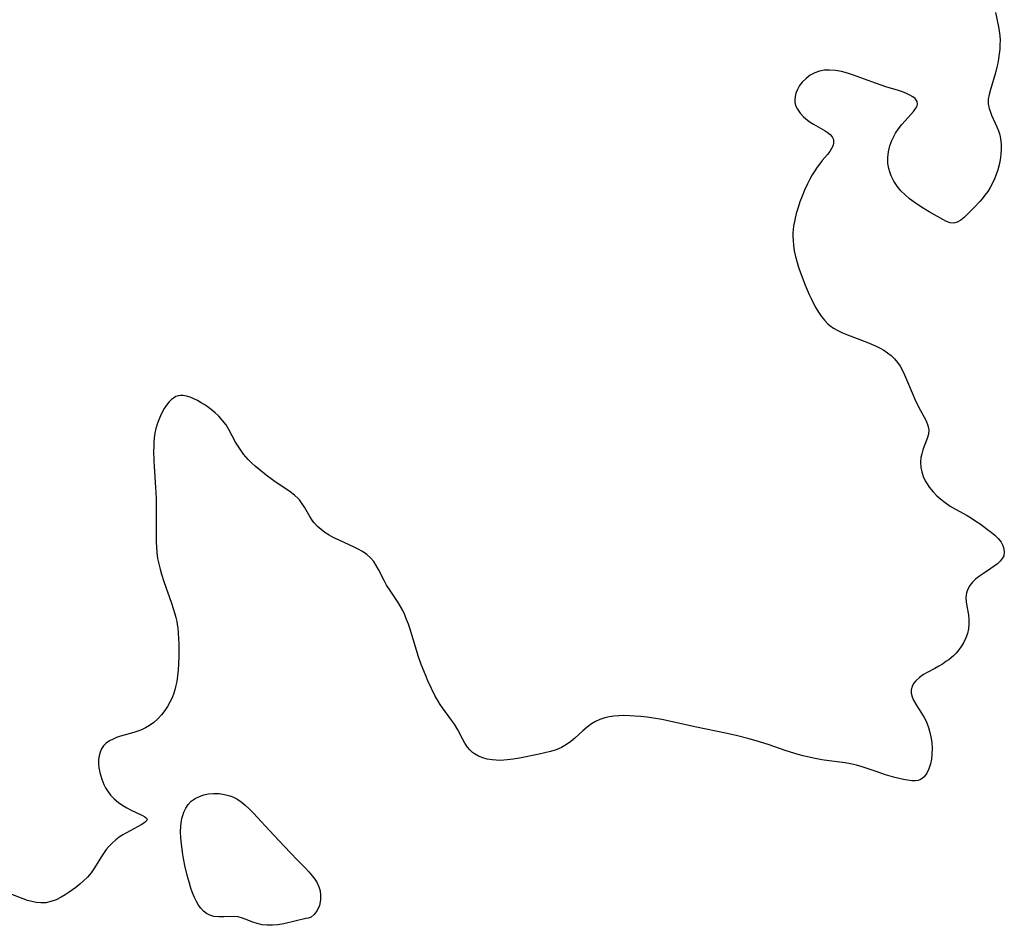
# Model space of a CAD drawing. Header units: metres. Extents: x 1073367 to 1082519, y 1569854 to 1574957.
# Tile 653 of 656: x 1079810 to 1080114, y 1571461 to 1571740. Entities that reach past the tile are written whole.
import ezdxf

# ---------------------------------------------------------------- set-up
doc = ezdxf.new("R2010")
doc.units = ezdxf.units.M
doc.layers.add('CGG_CurvaNivelLidar_v1', color=253, linetype='Continuous', lineweight=30)

msp = doc.modelspace()

# ---------------------------------------------------------------- linework, layer by layer
at = {"layer": 'CGG_CurvaNivelLidar_v1'}
for p, q in [((1080111.215, 1571741.959, 74.5), (1080112.1682, 1571737.4787, 74.5)), ((1080112.1682, 1571737.4787, 74.5), (1080112.3866, 1571736.1325, 74.5)), ((1080112.3866, 1571736.1325, 74.5), (1080112.5408, 1571734.774, 74.5)), ((1080112.5408, 1571734.774, 74.5), (1080112.6183, 1571733.4066, 74.5)), ((1080112.6183, 1571733.4066, 74.5), (1080112.6093, 1571732.0211, 74.5)), ((1080112.5251, 1571730.6326, 74.5), (1080112.381, 1571729.2443, 74.5)), ((1080112.6093, 1571732.0211, 74.5), (1080112.5251, 1571730.6326, 74.5)), ((1080112.1611, 1571727.6917, 74.5), (1080111.9228, 1571726.3634, 74.5)), ((1080112.381, 1571729.2443, 74.5), (1080112.1611, 1571727.6917, 74.5)), ((1080058.4226, 1571724.1108, 74.5), (1080056.9432, 1571723.8159, 74.5)), ((1080060.0663, 1571724.1992, 74.5), (1080058.4226, 1571724.1108, 74.5)), ((1080061.9033, 1571724.0607, 74.5), (1080060.0663, 1571724.1992, 74.5)), ((1080063.7625, 1571723.7284, 74.5), (1080061.9033, 1571724.0607, 74.5)), ((1080111.6416, 1571725.0479, 74.5), (1080111.3193, 1571723.7502, 74.5)), ((1080111.9228, 1571726.3634, 74.5), (1080111.6416, 1571725.0479, 74.5)), ((1080052.7881, 1571721.6215, 74.5), (1080051.6341, 1571720.489, 74.5)), ((1080054.1153, 1571722.5832, 74.5), (1080052.7881, 1571721.6215, 74.5)), ((1080055.4791, 1571723.2964, 74.5), (1080054.1153, 1571722.5832, 74.5)), ((1080056.9432, 1571723.8159, 74.5), (1080055.4791, 1571723.2964, 74.5)), ((1080065.6276, 1571723.2431, 74.5), (1080063.7625, 1571723.7284, 74.5)), ((1080067.4746, 1571722.6404, 74.5), (1080065.6276, 1571723.2431, 74.5)), ((1080073.0713, 1571720.5456, 74.5), (1080067.4746, 1571722.6404, 74.5)), ((1080110.9943, 1571722.5911, 74.5), (1080109.6661, 1571718.2165, 74.5)), ((1080111.3193, 1571723.7502, 74.5), (1080110.9943, 1571722.5911, 74.5)), ((1080050.1429, 1571718.2399, 74.5), (1080049.6575, 1571717.028, 74.5)), ((1080050.8072, 1571719.4027, 74.5), (1080050.1429, 1571718.2399, 74.5)), ((1080051.6341, 1571720.489, 74.5), (1080050.8072, 1571719.4027, 74.5)), ((1080075.9562, 1571719.5291, 74.5), (1080073.0713, 1571720.5456, 74.5)), ((1080077.3912, 1571719.0686, 74.5), (1080075.9562, 1571719.5291, 74.5)), ((1080081.3571, 1571717.8755, 74.5), (1080077.3912, 1571719.0686, 74.5)), ((1080109.6661, 1571718.2165, 74.5), (1080109.2623, 1571716.6834, 74.5)), ((1080049.4211, 1571716.0713, 74.5), (1080049.3245, 1571715.1105, 74.5)), ((1080049.3245, 1571715.1105, 74.5), (1080049.3866, 1571714.1587, 74.5)), ((1080049.6575, 1571717.028, 74.5), (1080049.4211, 1571716.0713, 74.5)), ((1080082.5504, 1571717.4771, 74.5), (1080081.3571, 1571717.8755, 74.5)), ((1080083.7491, 1571717.0061, 74.5), (1080082.5504, 1571717.4771, 74.5)), ((1080084.8288, 1571716.4966, 74.5), (1080083.7491, 1571717.0061, 74.5)), ((1080085.7238, 1571715.9725, 74.5), (1080084.8288, 1571716.4966, 74.5)), ((1080086.4386, 1571715.3922, 74.5), (1080085.7238, 1571715.9725, 74.5)), ((1080087.0278, 1571714.5094, 74.5), (1080086.4386, 1571715.3922, 74.5)), ((1080108.991, 1571715.2107, 74.5), (1080108.9662, 1571713.7671, 74.5)), ((1080109.2623, 1571716.6834, 74.5), (1080108.991, 1571715.2107, 74.5)), ((1080049.3866, 1571714.1587, 74.5), (1080049.5889, 1571713.312, 74.5)), ((1080049.5889, 1571713.312, 74.5), (1080050.1172, 1571712.1186, 74.5)), ((1080050.1172, 1571712.1186, 74.5), (1080050.9533, 1571710.9031, 74.5)), ((1080085.9813, 1571711.4622, 74.5), (1080086.6761, 1571712.4168, 74.5)), ((1080086.6761, 1571712.4168, 74.5), (1080086.9265, 1571712.8839, 74.5)), ((1080086.9265, 1571712.8839, 74.5), (1080087.1521, 1571713.7131, 74.5)), ((1080087.1521, 1571713.7131, 74.5), (1080087.0278, 1571714.5094, 74.5)), ((1080108.9662, 1571713.7671, 74.5), (1080109.262, 1571712.3403, 74.5)), ((1080109.262, 1571712.3403, 74.5), (1080109.5594, 1571711.474, 74.5)), ((1080050.9533, 1571710.9031, 74.5), (1080052.0001, 1571709.7849, 74.5)), ((1080052.0001, 1571709.7849, 74.5), (1080053.2062, 1571708.7768, 74.5)), ((1080083.3259, 1571708.5791, 74.5), (1080085.0956, 1571710.4633, 74.5)), ((1080085.0956, 1571710.4633, 74.5), (1080085.9813, 1571711.4622, 74.5)), ((1080109.5594, 1571711.474, 74.5), (1080110.0317, 1571710.3106, 74.5)), ((1080110.0317, 1571710.3106, 74.5), (1080111.6474, 1571706.6554, 74.5)), ((1080053.2062, 1571708.7768, 74.5), (1080054.1198, 1571708.1428, 74.5)), ((1080054.1198, 1571708.1428, 74.5), (1080055.0669, 1571707.5536, 74.5)), ((1080055.0669, 1571707.5536, 74.5), (1080058.6586, 1571705.4831, 74.5)), ((1080080.4163, 1571704.7572, 74.5), (1080081.3213, 1571706.1055, 74.5)), ((1080081.3213, 1571706.1055, 74.5), (1080082.3016, 1571707.3832, 74.5)), ((1080082.3016, 1571707.3832, 74.5), (1080083.3259, 1571708.5791, 74.5)), ((1080111.6474, 1571706.6554, 74.5), (1080112.1179, 1571705.4473, 74.5)), ((1080058.6586, 1571705.4831, 74.5), (1080059.3614, 1571705.0239, 74.5)), ((1080059.3614, 1571705.0239, 74.5), (1080060.2109, 1571704.334, 74.5)), ((1080060.2109, 1571704.334, 74.5), (1080060.8573, 1571703.5816, 74.5)), ((1080060.8573, 1571703.5816, 74.5), (1080061.2413, 1571702.7622, 74.5)), ((1080061.2413, 1571702.7622, 74.5), (1080061.3164, 1571701.8859, 74.5)), ((1080079.2342, 1571702.512, 74.5), (1080079.6214, 1571703.3452, 74.5)), ((1080079.6214, 1571703.3452, 74.5), (1080080.4163, 1571704.7572, 74.5)), ((1080112.1179, 1571705.4473, 74.5), (1080112.5182, 1571704.2121, 74.5)), ((1080112.5182, 1571704.2121, 74.5), (1080112.8152, 1571702.9471, 74.5)), ((1080112.8152, 1571702.9471, 74.5), (1080112.9993, 1571701.4267, 74.5)), ((1080060.6969, 1571700.0228, 74.5), (1080060.1107, 1571699.116, 74.5)), ((1080061.1207, 1571700.9644, 74.5), (1080060.6969, 1571700.0228, 74.5)), ((1080061.3164, 1571701.8859, 74.5), (1080061.1207, 1571700.9644, 74.5)), ((1080078.2131, 1571699.0132, 74.5), (1080078.6219, 1571700.7896, 74.5)), ((1080078.6219, 1571700.7896, 74.5), (1080079.2342, 1571702.512, 74.5)), ((1080113.0263, 1571699.8731, 74.5), (1080112.9051, 1571698.1325, 74.5)), ((1080112.9993, 1571701.4267, 74.5), (1080113.0263, 1571699.8731, 74.5)), ((1080059.3972, 1571698.1967, 74.5), (1080057.7832, 1571696.2671, 74.5)), ((1080060.1107, 1571699.116, 74.5), (1080059.3972, 1571698.1967, 74.5)), ((1080078.0138, 1571697.2144, 74.5), (1080078.2131, 1571699.0132, 74.5)), ((1080078.0487, 1571695.4234, 74.5), (1080078.0138, 1571697.2144, 74.5)), ((1080112.9051, 1571698.1325, 74.5), (1080112.6803, 1571696.5565, 74.5)), ((1080056.2043, 1571694.2099, 74.5), (1080055.4779, 1571693.1391, 74.5)), ((1080056.9577, 1571695.2321, 74.5), (1080056.2043, 1571694.2099, 74.5)), ((1080057.7832, 1571696.2671, 74.5), (1080056.9577, 1571695.2321, 74.5)), ((1080078.3056, 1571693.8689, 74.5), (1080078.0487, 1571695.4234, 74.5)), ((1080078.6115, 1571692.8252, 74.5), (1080078.3056, 1571693.8689, 74.5)), ((1080112.357, 1571694.9808, 74.5), (1080111.9392, 1571693.4163, 74.5)), ((1080112.6803, 1571696.5565, 74.5), (1080112.357, 1571694.9808, 74.5)), ((1080054.6812, 1571691.8543, 74.5), (1080053.9286, 1571690.522, 74.5)), ((1080055.4779, 1571693.1391, 74.5), (1080054.6812, 1571691.8543, 74.5)), ((1080079.0755, 1571691.6304, 74.5), (1080078.6115, 1571692.8252, 74.5)), ((1080079.8996, 1571689.9854, 74.5), (1080079.0755, 1571691.6304, 74.5)), ((1080110.9253, 1571690.6232, 74.5), (1080110.2991, 1571689.2925, 74.5)), ((1080111.4735, 1571692.0057, 74.5), (1080110.9253, 1571690.6232, 74.5)), ((1080111.9392, 1571693.4163, 74.5), (1080111.4735, 1571692.0057, 74.5)), ((1080053.2229, 1571689.1497, 74.5), (1080052.2948, 1571687.1273, 74.5)), ((1080053.9286, 1571690.522, 74.5), (1080053.2229, 1571689.1497, 74.5)), ((1080080.9007, 1571688.4141, 74.5), (1080079.8996, 1571689.9854, 74.5)), ((1080082.0739, 1571686.946, 74.5), (1080080.9007, 1571688.4141, 74.5)), ((1080109.5955, 1571688.0042, 74.5), (1080108.8196, 1571686.765, 74.5)), ((1080110.2991, 1571689.2925, 74.5), (1080109.5955, 1571688.0042, 74.5)), ((1080051.5606, 1571685.3474, 74.5), (1080050.8852, 1571683.5417, 74.5)), ((1080052.2948, 1571687.1273, 74.5), (1080051.5606, 1571685.3474, 74.5)), ((1080083.3369, 1571685.6792, 74.5), (1080082.0739, 1571686.946, 74.5)), ((1080084.7158, 1571684.5132, 74.5), (1080083.3369, 1571685.6792, 74.5)), ((1080086.1734, 1571683.4311, 74.5), (1080084.7158, 1571684.5132, 74.5)), ((1080107.1164, 1571684.5328, 74.5), (1080106.3945, 1571683.7053, 74.5)), ((1080107.973, 1571685.5848, 74.5), (1080107.1164, 1571684.5328, 74.5)), ((1080108.8196, 1571686.765, 74.5), (1080107.973, 1571685.5848, 74.5)), ((1080050.3188, 1571681.8508, 74.5), (1080049.7662, 1571679.9483, 74.5)), ((1080050.8852, 1571683.5417, 74.5), (1080050.3188, 1571681.8508, 74.5)), ((1080088.3698, 1571681.9643, 74.5), (1080086.1734, 1571683.4311, 74.5)), ((1080090.7976, 1571680.4742, 74.5), (1080088.3698, 1571681.9643, 74.5)), ((1080104.6438, 1571681.8016, 74.5), (1080102.6375, 1571679.7565, 74.5)), ((1080106.3945, 1571683.7053, 74.5), (1080104.6438, 1571681.8016, 74.5)), ((1080049.7662, 1571679.9483, 74.5), (1080049.3086, 1571678.0323, 74.5)), ((1080094.969, 1571678.1016, 74.5), (1080090.7976, 1571680.4742, 74.5)), ((1080101.56, 1571678.7564, 74.5), (1080100.4984, 1571677.9159, 74.5)), ((1080102.6375, 1571679.7565, 74.5), (1080101.56, 1571678.7564, 74.5)), ((1080048.9657, 1571676.107, 74.5), (1080048.8406, 1571675.0855, 74.5)), ((1080049.3086, 1571678.0323, 74.5), (1080048.9657, 1571676.107, 74.5)), ((1080096.1497, 1571677.5089, 74.5), (1080094.969, 1571678.1016, 74.5)), ((1080097.2772, 1571677.1147, 74.5), (1080096.1497, 1571677.5089, 74.5)), ((1080098.3645, 1571677.0194, 74.5), (1080097.2772, 1571677.1147, 74.5)), ((1080099.4383, 1571677.3073, 74.5), (1080098.3645, 1571677.0194, 74.5)), ((1080100.4984, 1571677.9159, 74.5), (1080099.4383, 1571677.3073, 74.5)), ((1080048.7616, 1571674.0627, 74.5), (1080048.735, 1571672.98, 74.5)), ((1080048.735, 1571672.98, 74.5), (1080048.7818, 1571671.6182, 74.5)), ((1080048.8406, 1571675.0855, 74.5), (1080048.7616, 1571674.0627, 74.5)), ((1080048.7818, 1571671.6182, 74.5), (1080048.907, 1571670.2571, 74.5)), ((1080048.907, 1571670.2571, 74.5), (1080049.1779, 1571668.4647, 74.5)), ((1080049.1779, 1571668.4647, 74.5), (1080049.5519, 1571666.6813, 74.5)), ((1080049.5519, 1571666.6813, 74.5), (1080050.0176, 1571664.9111, 74.5)), ((1080050.0176, 1571664.9111, 74.5), (1080050.4628, 1571663.4688, 74.5)), ((1080050.4628, 1571663.4688, 74.5), (1080051.089, 1571661.6529, 74.5)), ((1080051.089, 1571661.6529, 74.5), (1080051.7659, 1571659.8517, 74.5)), ((1080051.7659, 1571659.8517, 74.5), (1080052.563, 1571657.858, 74.5)), ((1080052.563, 1571657.858, 74.5), (1080053.7878, 1571654.96, 74.5)), ((1080053.7878, 1571654.96, 74.5), (1080054.4414, 1571653.5426, 74.5)), ((1080054.4414, 1571653.5426, 74.5), (1080055.1046, 1571652.2216, 74.5)), ((1080055.1046, 1571652.2216, 74.5), (1080055.8079, 1571650.936, 74.5)), ((1080055.8079, 1571650.936, 74.5), (1080056.6236, 1571649.5806, 74.5)), ((1080056.6236, 1571649.5806, 74.5), (1080057.5003, 1571648.2902, 74.5)), ((1080057.5003, 1571648.2902, 74.5), (1080058.4547, 1571647.0847, 74.5)), ((1080058.4547, 1571647.0847, 74.5), (1080059.5084, 1571645.9891, 74.5)), ((1080059.5084, 1571645.9891, 74.5), (1080060.1456, 1571645.4384, 74.5)), ((1080060.1456, 1571645.4384, 74.5), (1080061.2309, 1571644.6571, 74.5)), ((1080061.2309, 1571644.6571, 74.5), (1080062.6041, 1571643.8671, 74.5)), ((1080062.6041, 1571643.8671, 74.5), (1080064.0588, 1571643.1777, 74.5)), ((1080064.0588, 1571643.1777, 74.5), (1080065.5696, 1571642.5528, 74.5)), ((1080065.5696, 1571642.5528, 74.5), (1080071.5119, 1571640.3007, 74.5)), ((1080071.5119, 1571640.3007, 74.5), (1080072.9697, 1571639.713, 74.5)), ((1080072.9697, 1571639.713, 74.5), (1080074.3945, 1571639.0796, 74.5)), ((1080074.3945, 1571639.0796, 74.5), (1080075.609, 1571638.4654, 74.5)), ((1080075.609, 1571638.4654, 74.5), (1080076.7765, 1571637.7925, 74.5)), ((1080076.7765, 1571637.7925, 74.5), (1080077.8877, 1571637.0564, 74.5)), ((1080077.8877, 1571637.0564, 74.5), (1080079.0487, 1571636.1494, 74.5)), ((1080079.0487, 1571636.1494, 74.5), (1080080.103, 1571635.1398, 74.5)), ((1080080.103, 1571635.1398, 74.5), (1080080.9998, 1571634.0615, 74.5)), ((1080080.9998, 1571634.0615, 74.5), (1080081.7932, 1571632.8929, 74.5)), ((1080081.7932, 1571632.8929, 74.5), (1080082.5394, 1571631.5777, 74.5)), ((1080082.5394, 1571631.5777, 74.5), (1080083.2104, 1571630.2037, 74.5)), ((1080083.2104, 1571630.2037, 74.5), (1080083.8258, 1571628.7895, 74.5)), ((1080083.8258, 1571628.7895, 74.5), (1080085.7862, 1571623.9467, 74.5)), ((1079859.1593, 1571623.8104, 74.5), (1079858.4118, 1571623.5288, 74.5)), ((1079859.8998, 1571623.9131, 74.5), (1079859.1593, 1571623.8104, 74.5)), ((1079860.6767, 1571623.8782, 74.5), (1079859.8998, 1571623.9131, 74.5)), ((1079861.72, 1571623.6697, 74.5), (1079860.6767, 1571623.8782, 74.5)), ((1080085.7862, 1571623.9467, 74.5), (1080086.3089, 1571622.7826, 74.5)), ((1079855.575, 1571620.8507, 74.5), (1079854.8746, 1571619.8141, 74.5)), ((1079856.3186, 1571621.7861, 74.5), (1079855.575, 1571620.8507, 74.5)), ((1079857.1028, 1571622.5955, 74.5), (1079856.3186, 1571621.7861, 74.5)), ((1079857.7035, 1571623.0911, 74.5), (1079857.1028, 1571622.5955, 74.5)), ((1079858.4118, 1571623.5288, 74.5), (1079857.7035, 1571623.0911, 74.5)), ((1079862.8051, 1571623.3172, 74.5), (1079861.72, 1571623.6697, 74.5)), ((1079863.9491, 1571622.8434, 74.5), (1079862.8051, 1571623.3172, 74.5)), ((1079865.1136, 1571622.2762, 74.5), (1079863.9491, 1571622.8434, 74.5)), ((1079866.2845, 1571621.6291, 74.5), (1079865.1136, 1571622.2762, 74.5)), ((1079867.2054, 1571621.0669, 74.5), (1079866.2845, 1571621.6291, 74.5)), ((1079868.1155, 1571620.4635, 74.5), (1079867.2054, 1571621.0669, 74.5)), ((1080086.3089, 1571622.7826, 74.5), (1080087.5104, 1571620.3352, 74.5)), ((1079854.0415, 1571618.3519, 74.5), (1079853.3462, 1571616.8689, 74.5)), ((1079854.8746, 1571619.8141, 74.5), (1079854.0415, 1571618.3519, 74.5)), ((1079869.3775, 1571619.5398, 74.5), (1079868.1155, 1571620.4635, 74.5)), ((1079870.5876, 1571618.5397, 74.5), (1079869.3775, 1571619.5398, 74.5)), ((1079871.7258, 1571617.4607, 74.5), (1079870.5876, 1571618.5397, 74.5)), ((1080087.5104, 1571620.3352, 74.5), (1080089.8356, 1571616.006, 74.5)), ((1079852.7552, 1571615.3072, 74.5), (1079852.2889, 1571613.6797, 74.5)), ((1079853.3462, 1571616.8689, 74.5), (1079852.7552, 1571615.3072, 74.5)), ((1079872.8756, 1571616.1751, 74.5), (1079871.7258, 1571617.4607, 74.5)), ((1079873.9073, 1571614.8056, 74.5), (1079872.8756, 1571616.1751, 74.5)), ((1079874.8127, 1571613.3682, 74.5), (1079873.9073, 1571614.8056, 74.5)), ((1080089.8356, 1571616.006, 74.5), (1080090.4006, 1571614.6458, 74.5)), ((1079852.0024, 1571612.2412, 74.5), (1079851.8026, 1571610.7708, 74.5)), ((1079852.2889, 1571613.6797, 74.5), (1079852.0024, 1571612.2412, 74.5)), ((1079876.8779, 1571609.451, 74.5), (1079874.8127, 1571613.3682, 74.5)), ((1080090.5409, 1571611.9414, 74.5), (1080090.1329, 1571610.5688, 74.5)), ((1080090.4006, 1571614.6458, 74.5), (1080090.6635, 1571613.2922, 74.5)), ((1080090.6635, 1571613.2922, 74.5), (1080090.5409, 1571611.9414, 74.5)), ((1079851.6806, 1571609.4305, 74.5), (1079851.6051, 1571608.0767, 74.5)), ((1079851.8026, 1571610.7708, 74.5), (1079851.6806, 1571609.4305, 74.5)), ((1079877.6277, 1571608.1925, 74.5), (1079876.8779, 1571609.451, 74.5)), ((1080090.1329, 1571610.5688, 74.5), (1080089.1849, 1571608.2035, 74.5)), ((1079851.6051, 1571608.0767, 74.5), (1079851.5719, 1571606.7133, 74.5)), ((1079851.5719, 1571606.7133, 74.5), (1079851.6217, 1571603.7905, 74.5)), ((1079878.4385, 1571606.9619, 74.5), (1079877.6277, 1571608.1925, 74.5)), ((1079879.3157, 1571605.7714, 74.5), (1079878.4385, 1571606.9619, 74.5)), ((1079880.0033, 1571604.9352, 74.5), (1079879.3157, 1571605.7714, 74.5)), ((1080088.4731, 1571605.9275, 74.5), (1080088.2415, 1571604.7361, 74.5)), ((1080088.7953, 1571607.0869, 74.5), (1080088.4731, 1571605.9275, 74.5)), ((1080089.1849, 1571608.2035, 74.5), (1080088.7953, 1571607.0869, 74.5)), ((1079851.6217, 1571603.7905, 74.5), (1079851.7123, 1571601.9691, 74.5)), ((1079880.7254, 1571604.1397, 74.5), (1079880.0033, 1571604.9352, 74.5)), ((1079881.7633, 1571603.1014, 74.5), (1079880.7254, 1571604.1397, 74.5)), ((1079882.8519, 1571602.1045, 74.5), (1079881.7633, 1571603.1014, 74.5)), ((1080088.2415, 1571604.7361, 74.5), (1080088.12, 1571603.2898, 74.5)), ((1080088.12, 1571603.2898, 74.5), (1080088.2156, 1571601.7047, 74.5)), ((1079851.7123, 1571601.9691, 74.5), (1079852.1456, 1571595.5008, 74.5)), ((1079885.1344, 1571600.2066, 74.5), (1079882.8519, 1571602.1045, 74.5)), ((1079886.2873, 1571599.313, 74.5), (1079885.1344, 1571600.2066, 74.5)), ((1080088.2156, 1571601.7047, 74.5), (1080088.5001, 1571600.2957, 74.5)), ((1080088.5001, 1571600.2957, 74.5), (1080088.9557, 1571598.9134, 74.5)), ((1079888.6331, 1571597.6004, 74.5), (1079886.2873, 1571599.313, 74.5)), ((1079893.6605, 1571594.2113, 74.5), (1079888.6331, 1571597.6004, 74.5)), ((1080088.9557, 1571598.9134, 74.5), (1080089.5716, 1571597.5745, 74.5)), ((1080089.5716, 1571597.5745, 74.5), (1080090.1454, 1571596.5903, 74.5)), ((1080090.1454, 1571596.5903, 74.5), (1080090.7936, 1571595.6372, 74.5)), ((1079852.1456, 1571595.5008, 74.5), (1079852.3205, 1571592.1632, 74.5)), ((1079894.9898, 1571593.1857, 74.5), (1079893.6605, 1571594.2113, 74.5)), ((1080090.7936, 1571595.6372, 74.5), (1080091.3705, 1571594.8783, 74.5)), ((1080091.3705, 1571594.8783, 74.5), (1080091.9905, 1571594.1436, 74.5)), ((1080091.9905, 1571594.1436, 74.5), (1080093.1363, 1571592.9706, 74.5)), ((1079852.3205, 1571592.1632, 74.5), (1079852.3869, 1571589.2827, 74.5)), ((1079896.1811, 1571592.0589, 74.5), (1079894.9898, 1571593.1857, 74.5)), ((1079896.5267, 1571591.6673, 74.5), (1079896.1811, 1571592.0589, 74.5)), ((1079897.2189, 1571590.7734, 74.5), (1079896.5267, 1571591.6673, 74.5)), ((1079898.1123, 1571589.3885, 74.5), (1079897.2189, 1571590.7734, 74.5)), ((1080093.1363, 1571592.9706, 74.5), (1080094.3866, 1571591.8719, 74.5)), ((1080094.3866, 1571591.8719, 74.5), (1080095.7169, 1571590.839, 74.5)), ((1080095.7169, 1571590.839, 74.5), (1080097.2611, 1571589.7686, 74.5)), ((1079852.3869, 1571589.2827, 74.5), (1079852.3734, 1571581.6787, 74.5)), ((1079899.7772, 1571586.5142, 74.5), (1079898.1123, 1571589.3885, 74.5)), ((1080097.2611, 1571589.7686, 74.5), (1080098.8674, 1571588.7814, 74.5)), ((1080098.8674, 1571588.7814, 74.5), (1080102.4671, 1571586.8243, 74.5)), ((1079900.7056, 1571585.133, 74.5), (1079899.7772, 1571586.5142, 74.5)), ((1079901.1467, 1571584.5771, 74.5), (1079900.7056, 1571585.133, 74.5)), ((1079902.1373, 1571583.5213, 74.5), (1079901.1467, 1571584.5771, 74.5)), ((1080102.4671, 1571586.8243, 74.5), (1080103.8469, 1571586.0139, 74.5)), ((1080103.8469, 1571586.0139, 74.5), (1080105.1932, 1571585.1587, 74.5)), ((1080105.1932, 1571585.1587, 74.5), (1080106.5018, 1571584.2701, 74.5)), ((1079852.3734, 1571581.6787, 74.5), (1079852.4102, 1571578.5188, 74.5)), ((1079903.2408, 1571582.5515, 74.5), (1079902.1373, 1571583.5213, 74.5)), ((1079904.4366, 1571581.6596, 74.5), (1079903.2408, 1571582.5515, 74.5)), ((1079905.7083, 1571580.8413, 74.5), (1079904.4366, 1571581.6596, 74.5)), ((1080106.5018, 1571584.2701, 74.5), (1080108.77, 1571582.5978, 74.5)), ((1080108.77, 1571582.5978, 74.5), (1080109.9319, 1571581.6837, 74.5)), ((1080109.9319, 1571581.6837, 74.5), (1080111.0181, 1571580.7673, 74.5)), ((1079852.4102, 1571578.5188, 74.5), (1079852.4654, 1571577.2286, 74.5)), ((1079907.2084, 1571580.0053, 74.5), (1079905.7083, 1571580.8413, 74.5)), ((1079908.7611, 1571579.2364, 74.5), (1079907.2084, 1571580.0053, 74.5)), ((1079913.4568, 1571577.1186, 74.5), (1079908.7611, 1571579.2364, 74.5)), ((1080111.0181, 1571580.7673, 74.5), (1080112.0882, 1571579.742, 74.5)), ((1080112.0882, 1571579.742, 74.5), (1080112.9548, 1571578.669, 74.5)), ((1080112.9548, 1571578.669, 74.5), (1080113.4134, 1571577.8488, 74.5)), ((1079852.4654, 1571577.2286, 74.5), (1079852.6, 1571575.4351, 74.5)), ((1079852.6, 1571575.4351, 74.5), (1079852.8285, 1571573.6578, 74.5)), ((1079914.465, 1571576.6307, 74.5), (1079913.4568, 1571577.1186, 74.5)), ((1079915.9593, 1571575.8061, 74.5), (1079914.465, 1571576.6307, 74.5)), ((1079917.3368, 1571574.8562, 74.5), (1079915.9593, 1571575.8061, 74.5)), ((1080113.4134, 1571577.8488, 74.5), (1080113.7317, 1571577.0039, 74.5)), ((1080113.7317, 1571577.0039, 74.5), (1080113.946, 1571575.7062, 74.5)), ((1080113.946, 1571575.7062, 74.5), (1080113.7667, 1571574.4604, 74.5)), ((1079852.8285, 1571573.6578, 74.5), (1079853.1508, 1571572.0054, 74.5)), ((1079918.5806, 1571573.7194, 74.5), (1079917.3368, 1571574.8562, 74.5)), ((1079919.4798, 1571572.6563, 74.5), (1079918.5806, 1571573.7194, 74.5)), ((1079920.2699, 1571571.4919, 74.5), (1079919.4798, 1571572.6563, 74.5)), ((1080112.6458, 1571572.7403, 74.5), (1080111.7983, 1571571.9525, 74.5)), ((1080113.3199, 1571573.5729, 74.5), (1080112.6458, 1571572.7403, 74.5)), ((1080113.7667, 1571574.4604, 74.5), (1080113.3199, 1571573.5729, 74.5)), ((1079853.1508, 1571572.0054, 74.5), (1079853.5614, 1571570.3671, 74.5)), ((1079853.5614, 1571570.3671, 74.5), (1079854.0383, 1571568.7397, 74.5)), ((1079920.9661, 1571570.2595, 74.5), (1079920.2699, 1571571.4919, 74.5)), ((1079922.6425, 1571566.8559, 74.5), (1079920.9661, 1571570.2595, 74.5)), ((1080109.7909, 1571570.4986, 74.5), (1080107.4876, 1571569.0246, 74.5)), ((1080110.8232, 1571571.2016, 74.5), (1080109.7909, 1571570.4986, 74.5)), ((1080111.7983, 1571571.9525, 74.5), (1080110.8232, 1571571.2016, 74.5)), ((1079854.0383, 1571568.7397, 74.5), (1079854.7713, 1571566.5019, 74.5)), ((1079854.7713, 1571566.5019, 74.5), (1079857.0946, 1571559.8026, 74.5)), ((1079923.4493, 1571565.4238, 74.5), (1079922.6425, 1571566.8559, 74.5)), ((1080104.1779, 1571566.3631, 74.5), (1080103.3357, 1571565.3133, 74.5)), ((1080105.1764, 1571567.3313, 74.5), (1080104.1779, 1571566.3631, 74.5)), ((1080106.2935, 1571568.2089, 74.5), (1080105.1764, 1571567.3313, 74.5)), ((1080107.4876, 1571569.0246, 74.5), (1080106.2935, 1571568.2089, 74.5)), ((1079924.3357, 1571564.0164, 74.5), (1079923.4493, 1571565.4238, 74.5)), ((1079926.228, 1571561.2324, 74.5), (1079924.3357, 1571564.0164, 74.5)), ((1080102.6846, 1571564.1909, 74.5), (1080102.2689, 1571563.0008, 74.5)), ((1080103.3357, 1571565.3133, 74.5), (1080102.6846, 1571564.1909, 74.5)), ((1079926.9955, 1571560.0495, 74.5), (1079926.228, 1571561.2324, 74.5)), ((1079927.7194, 1571558.8317, 74.5), (1079926.9955, 1571560.0495, 74.5)), ((1080102.2689, 1571563.0008, 74.5), (1080102.1163, 1571561.5789, 74.5)), ((1080102.1163, 1571561.5789, 74.5), (1080102.1917, 1571560.2822, 74.5)), ((1080102.1917, 1571560.2822, 74.5), (1080102.3849, 1571558.9461, 74.5)), ((1079857.0946, 1571559.8026, 74.5), (1079857.6266, 1571558.1908, 74.5)), ((1079857.6266, 1571558.1908, 74.5), (1079858.1163, 1571556.5722, 74.5)), ((1079928.399, 1571557.5398, 74.5), (1079927.7194, 1571558.8317, 74.5)), ((1079929.0197, 1571556.2081, 74.5), (1079928.399, 1571557.5398, 74.5)), ((1080102.3849, 1571558.9461, 74.5), (1080102.8527, 1571556.2092, 74.5)), ((1079858.1163, 1571556.5722, 74.5), (1079858.4294, 1571555.401, 74.5)), ((1079858.4294, 1571555.401, 74.5), (1079858.6998, 1571554.2227, 74.5)), ((1079858.6998, 1571554.2227, 74.5), (1079858.8795, 1571553.2711, 74.5)), ((1079929.5889, 1571554.8437, 74.5), (1079929.0197, 1571556.2081, 74.5)), ((1079930.1512, 1571553.3402, 74.5), (1079929.5889, 1571554.8437, 74.5)), ((1080102.8527, 1571556.2092, 74.5), (1080103.0087, 1571554.8235, 74.5)), ((1080103.0087, 1571554.8235, 74.5), (1080103.0387, 1571553.4284, 74.5)), ((1079858.8795, 1571553.2711, 74.5), (1079859.0331, 1571552.2289, 74.5)), ((1079859.0331, 1571552.2289, 74.5), (1079859.2029, 1571550.5966, 74.5)), ((1079930.5772, 1571552.0856, 74.5), (1079930.1512, 1571553.3402, 74.5)), ((1079932.6225, 1571545.3317, 74.5), (1079930.5772, 1571552.0856, 74.5)), ((1080102.8854, 1571551.9693, 74.5), (1080102.5522, 1571550.5227, 74.5)), ((1080103.0387, 1571553.4284, 74.5), (1080102.8854, 1571551.9693, 74.5)), ((1079859.2029, 1571550.5966, 74.5), (1079859.3067, 1571548.9513, 74.5)), ((1079859.3067, 1571548.9513, 74.5), (1079859.3591, 1571547.2965, 74.5)), ((1080102.0559, 1571549.1048, 74.5), (1080101.3426, 1571547.6099, 74.5)), ((1080102.5522, 1571550.5227, 74.5), (1080102.0559, 1571549.1048, 74.5)), ((1079859.3706, 1571545.6356, 74.5), (1079859.3326, 1571543.3624, 74.5)), ((1079859.3591, 1571547.2965, 74.5), (1079859.3706, 1571545.6356, 74.5)), ((1079933.1672, 1571543.6463, 74.5), (1079932.6225, 1571545.3317, 74.5)), ((1080099.9263, 1571545.4365, 74.5), (1080099.0814, 1571544.4367, 74.5)), ((1080100.68, 1571546.4982, 74.5), (1080099.9263, 1571545.4365, 74.5)), ((1080101.3426, 1571547.6099, 74.5), (1080100.68, 1571546.4982, 74.5)), ((1079859.3326, 1571543.3624, 74.5), (1079859.24, 1571541.0478, 74.5)), ((1079934.1413, 1571540.9523, 74.5), (1079933.1672, 1571543.6463, 74.5)), ((1080095.9549, 1571541.8096, 74.5), (1080094.8453, 1571541.0791, 74.5)), ((1080096.8053, 1571542.4167, 74.5), (1080095.9549, 1571541.8096, 74.5)), ((1080097.6226, 1571543.0585, 74.5), (1080096.8053, 1571542.4167, 74.5)), ((1080098.3014, 1571543.6549, 74.5), (1080097.6226, 1571543.0585, 74.5)), ((1080099.0814, 1571544.4367, 74.5), (1080098.3014, 1571543.6549, 74.5)), ((1079859.1226, 1571539.2607, 74.5), (1079858.9511, 1571537.4874, 74.5)), ((1079859.24, 1571541.0478, 74.5), (1079859.1226, 1571539.2607, 74.5)), ((1079935.3937, 1571537.7708, 74.5), (1079934.1413, 1571540.9523, 74.5)), ((1080092.5655, 1571539.7379, 74.5), (1080090.1917, 1571538.4655, 74.5)), ((1080093.7116, 1571540.3885, 74.5), (1080092.5655, 1571539.7379, 74.5)), ((1080094.8453, 1571541.0791, 74.5), (1080093.7116, 1571540.3885, 74.5)), ((1079858.7065, 1571535.7358, 74.5), (1079858.3634, 1571534.0163, 74.5)), ((1079858.9511, 1571537.4874, 74.5), (1079858.7065, 1571535.7358, 74.5)), ((1079936.157, 1571535.9409, 74.5), (1079935.3937, 1571537.7708, 74.5)), ((1079937.2376, 1571533.5346, 74.5), (1079936.157, 1571535.9409, 74.5)), ((1080086.6703, 1571535.9388, 74.5), (1080085.9716, 1571535.0605, 74.5)), ((1080087.7717, 1571536.9265, 74.5), (1080086.6703, 1571535.9388, 74.5)), ((1080089.0722, 1571537.8186, 74.5), (1080087.7717, 1571536.9265, 74.5)), ((1080090.1917, 1571538.4655, 74.5), (1080089.0722, 1571537.8186, 74.5)), ((1079858.1393, 1571533.1534, 74.5), (1079857.8042, 1571532.0932, 74.5)), ((1079858.3634, 1571534.0163, 74.5), (1079858.1393, 1571533.1534, 74.5)), ((1079938.4276, 1571531.1579, 74.5), (1079937.2376, 1571533.5346, 74.5)), ((1080085.4791, 1571534.1203, 74.5), (1080085.23, 1571533.1293, 74.5)), ((1080085.23, 1571533.1293, 74.5), (1080085.2542, 1571532.0861, 74.5)), ((1080085.9716, 1571535.0605, 74.5), (1080085.4791, 1571534.1203, 74.5)), ((1079857.2578, 1571530.6911, 74.5), (1079856.6164, 1571529.3332, 74.5)), ((1079857.8042, 1571532.0932, 74.5), (1079857.2578, 1571530.6911, 74.5)), ((1079939.2032, 1571529.7919, 74.5), (1079938.4276, 1571531.1579, 74.5)), ((1079939.9294, 1571528.6446, 74.5), (1079939.2032, 1571529.7919, 74.5)), ((1080085.2542, 1571532.0861, 74.5), (1080085.5138, 1571531.0139, 74.5)), ((1080085.5138, 1571531.0139, 74.5), (1080085.9572, 1571529.9249, 74.5)), ((1080085.9572, 1571529.9249, 74.5), (1080086.634, 1571528.6672, 74.5)), ((1079855.0738, 1571526.7727, 74.5), (1079854.029, 1571525.4131, 74.5)), ((1079855.8876, 1571528.0244, 74.5), (1079855.0738, 1571526.7727, 74.5)), ((1079856.6164, 1571529.3332, 74.5), (1079855.8876, 1571528.0244, 74.5)), ((1079940.6953, 1571527.5296, 74.5), (1079939.9294, 1571528.6446, 74.5)), ((1079943.4586, 1571523.8173, 74.5), (1079940.6953, 1571527.5296, 74.5)), ((1080086.634, 1571528.6672, 74.5), (1080089.2522, 1571524.5938, 74.5)), ((1079852.8743, 1571524.1578, 74.5), (1079851.6459, 1571523.0558, 74.5)), ((1079854.029, 1571525.4131, 74.5), (1079852.8743, 1571524.1578, 74.5)), ((1079944.3813, 1571522.4886, 74.5), (1079943.4586, 1571523.8173, 74.5)), ((1079989.2065, 1571523.9927, 74.5), (1079987.8959, 1571523.3787, 74.5)), ((1079990.7358, 1571524.4785, 74.5), (1079989.2065, 1571523.9927, 74.5)), ((1079992.124, 1571524.7785, 74.5), (1079990.7358, 1571524.4785, 74.5)), ((1079993.5544, 1571524.9871, 74.5), (1079992.124, 1571524.7785, 74.5)), ((1079995.0171, 1571525.1149, 74.5), (1079993.5544, 1571524.9871, 74.5)), ((1079996.5038, 1571525.1682, 74.5), (1079995.0171, 1571525.1149, 74.5)), ((1079998.4806, 1571525.1343, 74.5), (1079996.5038, 1571525.1682, 74.5)), ((1079999.9663, 1571525.0495, 74.5), (1079998.4806, 1571525.1343, 74.5)), ((1080001.8807, 1571524.886, 74.5), (1079999.9663, 1571525.0495, 74.5)), ((1080003.8022, 1571524.6704, 74.5), (1080001.8807, 1571524.886, 74.5)), ((1080005.7258, 1571524.4061, 74.5), (1080003.8022, 1571524.6704, 74.5)), ((1080008.371, 1571523.9578, 74.5), (1080005.7258, 1571524.4061, 74.5)), ((1080010.6479, 1571523.488, 74.5), (1080008.371, 1571523.9578, 74.5)), ((1080089.2522, 1571524.5938, 74.5), (1080089.7584, 1571523.6502, 74.5)), ((1080089.7584, 1571523.6502, 74.5), (1080090.1933, 1571522.6653, 74.5)), ((1079847.8816, 1571520.8333, 74.5), (1079846.6979, 1571520.3877, 74.5)), ((1079849.1273, 1571521.41, 74.5), (1079847.8816, 1571520.8333, 74.5)), ((1079850.3131, 1571522.0913, 74.5), (1079849.1273, 1571521.41, 74.5)), ((1079851.6459, 1571523.0558, 74.5), (1079850.3131, 1571522.0913, 74.5)), ((1079945.3919, 1571520.8129, 74.5), (1079944.3813, 1571522.4886, 74.5)), ((1079946.8611, 1571517.9972, 74.5), (1079945.3919, 1571520.8129, 74.5)), ((1079985.2984, 1571521.5754, 74.5), (1079983.9861, 1571520.4695, 74.5)), ((1079986.6438, 1571522.5921, 74.5), (1079985.2984, 1571521.5754, 74.5)), ((1079987.8959, 1571523.3787, 74.5), (1079986.6438, 1571522.5921, 74.5)), ((1080018.5275, 1571521.6654, 74.5), (1080010.6479, 1571523.488, 74.5)), ((1080028.4742, 1571519.6203, 74.5), (1080018.5275, 1571521.6654, 74.5)), ((1080090.1933, 1571522.6653, 74.5), (1080090.5749, 1571521.5607, 74.5)), ((1080090.5749, 1571521.5607, 74.5), (1080090.89, 1571520.42, 74.5)), ((1079839.0738, 1571517.9522, 74.5), (1079837.9752, 1571517.3565, 74.5)), ((1079840.1682, 1571518.4119, 74.5), (1079839.0738, 1571517.9522, 74.5)), ((1079841.322, 1571518.8083, 74.5), (1079840.1682, 1571518.4119, 74.5)), ((1079845.4899, 1571520.0012, 74.5), (1079841.322, 1571518.8083, 74.5)), ((1079846.6979, 1571520.3877, 74.5), (1079845.4899, 1571520.0012, 74.5)), ((1079947.6023, 1571516.6525, 74.5), (1079946.8611, 1571517.9972, 74.5)), ((1079981.4638, 1571518.247, 74.5), (1079980.216, 1571517.2139, 74.5)), ((1079983.9861, 1571520.4695, 74.5), (1079981.4638, 1571518.247, 74.5)), ((1080031.626, 1571518.9296, 74.5), (1080028.4742, 1571519.6203, 74.5)), ((1080035.2789, 1571518.0179, 74.5), (1080031.626, 1571518.9296, 74.5)), ((1080038.4679, 1571517.1013, 74.5), (1080035.2789, 1571518.0179, 74.5)), ((1080090.89, 1571520.42, 74.5), (1080091.285, 1571518.6475, 74.5)), ((1080091.285, 1571518.6475, 74.5), (1080091.5565, 1571516.8342, 74.5)), ((1079835.5413, 1571514.9093, 74.5), (1079835.0759, 1571513.8978, 74.5)), ((1079836.1666, 1571515.8205, 74.5), (1079835.5413, 1571514.9093, 74.5)), ((1079836.996, 1571516.6496, 74.5), (1079836.1666, 1571515.8205, 74.5)), ((1079837.9752, 1571517.3565, 74.5), (1079836.996, 1571516.6496, 74.5)), ((1079948.4236, 1571515.4082, 74.5), (1079947.6023, 1571516.6525, 74.5)), ((1079949.0649, 1571514.6384, 74.5), (1079948.4236, 1571515.4082, 74.5)), ((1079949.4022, 1571514.2975, 74.5), (1079949.0649, 1571514.6384, 74.5)), ((1079975.7223, 1571514.6415, 74.5), (1079974.027, 1571514.1043, 74.5)), ((1079977.3351, 1571515.3282, 74.5), (1079975.7223, 1571514.6415, 74.5)), ((1079978.9228, 1571516.264, 74.5), (1079977.3351, 1571515.3282, 74.5)), ((1079980.216, 1571517.2139, 74.5), (1079978.9228, 1571516.264, 74.5)), ((1080041.4244, 1571516.1705, 74.5), (1080038.4679, 1571517.1013, 74.5)), ((1080046.3424, 1571514.47, 74.5), (1080041.4244, 1571516.1705, 74.5)), ((1080047.9893, 1571513.9293, 74.5), (1080046.3424, 1571514.47, 74.5)), ((1080091.5565, 1571516.8342, 74.5), (1080091.6638, 1571515.0662, 74.5)), ((1080091.6638, 1571515.0662, 74.5), (1080091.6268, 1571513.3119, 74.5)), ((1079834.608, 1571511.5958, 74.5), (1079834.5986, 1571510.3371, 74.5)), ((1079834.767, 1571512.8071, 74.5), (1079834.608, 1571511.5958, 74.5)), ((1079835.0759, 1571513.8978, 74.5), (1079834.767, 1571512.8071, 74.5)), ((1079949.9236, 1571513.8429, 74.5), (1079949.4022, 1571514.2975, 74.5)), ((1079950.5765, 1571513.3771, 74.5), (1079949.9236, 1571513.8429, 74.5)), ((1079951.783, 1571512.7128, 74.5), (1079950.5765, 1571513.3771, 74.5)), ((1079953.0954, 1571512.186, 74.5), (1079951.783, 1571512.7128, 74.5)), ((1079954.4902, 1571511.79, 74.5), (1079953.0954, 1571512.186, 74.5)), ((1079955.9488, 1571511.5266, 74.5), (1079954.4902, 1571511.79, 74.5)), ((1079957.1959, 1571511.4121, 74.5), (1079955.9488, 1571511.5266, 74.5)), ((1079960.6443, 1571511.4965, 74.5), (1079959.5519, 1571511.4152, 74.5)), ((1079962.5074, 1571511.7299, 74.5), (1079960.6443, 1571511.4965, 74.5)), ((1079964.3772, 1571512.0479, 74.5), (1079962.5074, 1571511.7299, 74.5)), ((1079970.4803, 1571513.28, 74.5), (1079964.3772, 1571512.0479, 74.5)), ((1079972.2732, 1571513.665, 74.5), (1079970.4803, 1571513.28, 74.5)), ((1079974.027, 1571514.1043, 74.5), (1079972.2732, 1571513.665, 74.5)), ((1080050.4058, 1571513.2196, 74.5), (1080047.9893, 1571513.9293, 74.5)), ((1080051.9491, 1571512.8136, 74.5), (1080050.4058, 1571513.2196, 74.5)), ((1080055.0553, 1571512.0914, 74.5), (1080051.9491, 1571512.8136, 74.5)), ((1080057.6188, 1571511.5875, 74.5), (1080055.0553, 1571512.0914, 74.5)), ((1080059.978, 1571511.2148, 74.5), (1080057.6188, 1571511.5875, 74.5)), ((1080091.4755, 1571511.7734, 74.5), (1080091.1956, 1571510.3027, 74.5)), ((1080091.6268, 1571513.3119, 74.5), (1080091.4755, 1571511.7734, 74.5)), ((1079834.5986, 1571510.3371, 74.5), (1079834.7197, 1571509.0485, 74.5)), ((1079834.7197, 1571509.0485, 74.5), (1079834.8708, 1571508.1554, 74.5)), ((1079958.4681, 1571511.3822, 74.5), (1079957.1959, 1571511.4121, 74.5)), ((1079959.5519, 1571511.4152, 74.5), (1079958.4681, 1571511.3822, 74.5)), ((1080064.8242, 1571510.6286, 74.5), (1080059.978, 1571511.2148, 74.5)), ((1080066.5507, 1571510.3562, 74.5), (1080064.8242, 1571510.6286, 74.5)), ((1080068.3761, 1571509.9473, 74.5), (1080066.5507, 1571510.3562, 74.5)), ((1080070.1316, 1571509.4208, 74.5), (1080068.3761, 1571509.9473, 74.5)), ((1080074.3765, 1571507.918, 74.5), (1080070.1316, 1571509.4208, 74.5)), ((1080090.7083, 1571508.7825, 74.5), (1080090.0466, 1571507.4364, 74.5)), ((1080091.1956, 1571510.3027, 74.5), (1080090.7083, 1571508.7825, 74.5)), ((1079834.8708, 1571508.1554, 74.5), (1079835.0717, 1571507.2603, 74.5)), ((1079835.0717, 1571507.2603, 74.5), (1079835.5787, 1571505.569, 74.5)), ((1079835.5787, 1571505.569, 74.5), (1079836.2476, 1571503.9186, 74.5)), ((1080077.3461, 1571506.9351, 74.5), (1080074.3765, 1571507.918, 74.5)), ((1080080.1561, 1571506.1425, 74.5), (1080077.3461, 1571506.9351, 74.5)), ((1080082.8245, 1571505.5018, 74.5), (1080080.1561, 1571506.1425, 74.5)), ((1080084.1323, 1571505.2447, 74.5), (1080082.8245, 1571505.5018, 74.5)), ((1080088.064, 1571505.4639, 74.5), (1080087.3475, 1571505.2099, 74.5)), ((1080088.5906, 1571505.7739, 74.5), (1080088.064, 1571505.4639, 74.5)), ((1080089.2174, 1571506.3255, 74.5), (1080088.5906, 1571505.7739, 74.5)), ((1080090.0466, 1571507.4364, 74.5), (1080089.2174, 1571506.3255, 74.5)), ((1079836.2476, 1571503.9186, 74.5), (1079836.7491, 1571502.9299, 74.5)), ((1079836.7491, 1571502.9299, 74.5), (1079837.3224, 1571501.9806, 74.5)), ((1080085.3767, 1571505.0893, 74.5), (1080084.1323, 1571505.2447, 74.5)), ((1080086.5422, 1571505.0837, 74.5), (1080085.3767, 1571505.0893, 74.5)), ((1080087.3475, 1571505.2099, 74.5), (1080086.5422, 1571505.0837, 74.5)), ((1079837.3224, 1571501.9806, 74.5), (1079838.3084, 1571500.666, 74.5)), ((1079838.3084, 1571500.666, 74.5), (1079839.4384, 1571499.4701, 74.5)), ((1079839.4384, 1571499.4701, 74.5), (1079840.7213, 1571498.3777, 74.5)), ((1079863.1793, 1571498.7524, 74.5), (1079864.3555, 1571499.602, 74.5)), ((1079864.3555, 1571499.602, 74.5), (1079865.6879, 1571500.2568, 74.5)), ((1079865.6879, 1571500.2568, 74.5), (1079867.0719, 1571500.7351, 74.5)), ((1079867.0719, 1571500.7351, 74.5), (1079868.5281, 1571501.0505, 74.5)), ((1079868.5281, 1571501.0505, 74.5), (1079870.0962, 1571501.1816, 74.5)), ((1079870.0962, 1571501.1816, 74.5), (1079871.7801, 1571501.1163, 74.5)), ((1079871.7801, 1571501.1163, 74.5), (1079873.4583, 1571500.8624, 74.5)), ((1079873.4583, 1571500.8624, 74.5), (1079875.0985, 1571500.4267, 74.5)), ((1079875.0985, 1571500.4267, 74.5), (1079876.2077, 1571500.0073, 74.5)), ((1079876.2077, 1571500.0073, 74.5), (1079877.2682, 1571499.48, 74.5)), ((1079877.2682, 1571499.48, 74.5), (1079878.6018, 1571498.5912, 74.5)), ((1079840.7213, 1571498.3777, 74.5), (1079842.0917, 1571497.4222, 74.5)), ((1079842.0917, 1571497.4222, 74.5), (1079843.2731, 1571496.7282, 74.5)), ((1079843.2731, 1571496.7282, 74.5), (1079844.4569, 1571496.114, 74.5)), ((1079860.9213, 1571495.3658, 74.5), (1079861.5309, 1571496.6305, 74.5)), ((1079861.5309, 1571496.6305, 74.5), (1079862.2775, 1571497.7725, 74.5)), ((1079862.2775, 1571497.7725, 74.5), (1079863.1793, 1571498.7524, 74.5)), ((1079878.6018, 1571498.5912, 74.5), (1079879.8611, 1571497.5429, 74.5)), ((1079879.8611, 1571497.5429, 74.5), (1079881.0828, 1571496.3918, 74.5)), ((1079881.0828, 1571496.3918, 74.5), (1079882.3753, 1571495.0974, 74.5)), ((1079844.4569, 1571496.114, 74.5), (1079848.1875, 1571494.3805, 74.5)), ((1079848.1875, 1571494.3805, 74.5), (1079848.891, 1571493.9871, 74.5)), ((1079848.891, 1571493.9871, 74.5), (1079849.3753, 1571493.5927, 74.5)), ((1079849.3753, 1571493.5927, 74.5), (1079849.5771, 1571493.1887, 74.5)), ((1079860.1677, 1571492.8352, 74.5), (1079860.2872, 1571493.4077, 74.5)), ((1079860.2872, 1571493.4077, 74.5), (1079860.5671, 1571494.4076, 74.5)), ((1079860.5671, 1571494.4076, 74.5), (1079860.9213, 1571495.3658, 74.5)), ((1079882.3753, 1571495.0974, 74.5), (1079883.6531, 1571493.7515, 74.5)), ((1079883.6531, 1571493.7515, 74.5), (1079887.2393, 1571489.838, 74.5)), ((1079847.7502, 1571491.5105, 74.5), (1079843.2093, 1571489.071, 74.5)), ((1079848.5569, 1571491.9879, 74.5), (1079847.7502, 1571491.5105, 74.5)), ((1079849.1125, 1571492.4, 74.5), (1079848.5569, 1571491.9879, 74.5)), ((1079849.4688, 1571492.8009, 74.5), (1079849.1125, 1571492.4, 74.5)), ((1079849.5771, 1571493.1887, 74.5), (1079849.4688, 1571492.8009, 74.5)), ((1079859.9108, 1571489.3453, 74.5), (1079859.9584, 1571491.1217, 74.5)), ((1079859.9584, 1571491.1217, 74.5), (1079860.1677, 1571492.8352, 74.5)), ((1079840.9599, 1571487.6865, 74.5), (1079839.8834, 1571486.8915, 74.5)), ((1079842.0768, 1571488.4068, 74.5), (1079840.9599, 1571487.6865, 74.5)), ((1079843.2093, 1571489.071, 74.5), (1079842.0768, 1571488.4068, 74.5)), ((1079859.9797, 1571487.5262, 74.5), (1079859.9108, 1571489.3453, 74.5)), ((1079860.2391, 1571484.6733, 74.5), (1079859.9797, 1571487.5262, 74.5)), ((1079887.2393, 1571489.838, 74.5), (1079891.9924, 1571484.839, 74.5)), ((1079837.7219, 1571484.8011, 74.5), (1079836.9927, 1571483.8953, 74.5)), ((1079838.7579, 1571485.8993, 74.5), (1079837.7219, 1571484.8011, 74.5)), ((1079839.8834, 1571486.8915, 74.5), (1079838.7579, 1571485.8993, 74.5)), ((1079860.5629, 1571482.3988, 74.5), (1079860.2391, 1571484.6733, 74.5)), ((1079891.9924, 1571484.839, 74.5), (1079895.7354, 1571480.8442, 74.5)), ((1079835.5266, 1571481.733, 74.5), (1079833.3579, 1571478.207, 74.5)), ((1079836.3124, 1571482.9455, 74.5), (1079835.5266, 1571481.733, 74.5)), ((1079836.9927, 1571483.8953, 74.5), (1079836.3124, 1571482.9455, 74.5)), ((1079860.7916, 1571481.1348, 74.5), (1079860.5629, 1571482.3988, 74.5)), ((1079861.3581, 1571478.4852, 74.5), (1079860.7916, 1571481.1348, 74.5)), ((1079833.3579, 1571478.207, 74.5), (1079832.3044, 1571476.75, 74.5)), ((1079862.13, 1571475.311, 74.5), (1079861.3581, 1571478.4852, 74.5)), ((1079895.7354, 1571480.8442, 74.5), (1079898.287, 1571478.2626, 74.5)), ((1079898.287, 1571478.2626, 74.5), (1079899.4373, 1571477.0299, 74.5)), ((1079831.141, 1571475.3745, 74.5), (1079829.8752, 1571474.0965, 74.5)), ((1079832.3044, 1571476.75, 74.5), (1079831.141, 1571475.3745, 74.5)), ((1079862.6207, 1571473.4835, 74.5), (1079862.13, 1571475.311, 74.5)), ((1079899.4373, 1571477.0299, 74.5), (1079900.5302, 1571475.7841, 74.5)), ((1079900.5302, 1571475.7841, 74.5), (1079901.3367, 1571474.7768, 74.5)), ((1079827.5766, 1571472.1981, 74.5), (1079825.5547, 1571470.7533, 74.5)), ((1079828.8354, 1571473.1892, 74.5), (1079827.5766, 1571472.1981, 74.5)), ((1079829.8752, 1571474.0965, 74.5), (1079828.8354, 1571473.1892, 74.5)), ((1079863.0751, 1571471.9611, 74.5), (1079862.6207, 1571473.4835, 74.5)), ((1079863.5792, 1571470.4888, 74.5), (1079863.0751, 1571471.9611, 74.5)), ((1079901.3367, 1571474.7768, 74.5), (1079902.0386, 1571473.6572, 74.5)), ((1079902.0386, 1571473.6572, 74.5), (1079902.5817, 1571472.4279, 74.5)), ((1079902.5817, 1571472.4279, 74.5), (1079902.9227, 1571471.1229, 74.5)), ((1079811.2992, 1571468.6901, 74.5), (1079805.9858, 1571470.743, 74.5)), ((1079823.0825, 1571469.2284, 74.5), (1079821.5166, 1571468.4312, 74.5)), ((1079824.3258, 1571469.96, 74.5), (1079823.0825, 1571469.2284, 74.5)), ((1079825.5547, 1571470.7533, 74.5), (1079824.3258, 1571469.96, 74.5)), ((1079864.1537, 1571469.0855, 74.5), (1079863.5792, 1571470.4888, 74.5)), ((1079864.7828, 1571467.8322, 74.5), (1079864.1537, 1571469.0855, 74.5)), ((1079902.9227, 1571471.1229, 74.5), (1079903.0704, 1571469.7733, 74.5)), ((1079903.0704, 1571469.7733, 74.5), (1079903.0371, 1571468.4292, 74.5)), ((1079812.728, 1571468.2041, 74.5), (1079811.2992, 1571468.6901, 74.5)), ((1079814.0454, 1571467.8371, 74.5), (1079812.728, 1571468.2041, 74.5)), ((1079815.3538, 1571467.5685, 74.5), (1079814.0454, 1571467.8371, 74.5)), ((1079816.8414, 1571467.4094, 74.5), (1079815.3538, 1571467.5685, 74.5)), ((1079818.3005, 1571467.4586, 74.5), (1079816.8414, 1571467.4094, 74.5)), ((1079819.9263, 1571467.8159, 74.5), (1079818.3005, 1571467.4586, 74.5)), ((1079821.5166, 1571468.4312, 74.5), (1079819.9263, 1571467.8159, 74.5)), ((1079865.4296, 1571466.7585, 74.5), (1079864.7828, 1571467.8322, 74.5)), ((1079866.1423, 1571465.7827, 74.5), (1079865.4296, 1571466.7585, 74.5)), ((1079902.6917, 1571466.5924, 74.5), (1079902.0431, 1571465.0413, 74.5)), ((1079903.0371, 1571468.4292, 74.5), (1079902.6917, 1571466.5924, 74.5)), ((1079866.9294, 1571464.9286, 74.5), (1079866.1423, 1571465.7827, 74.5)), ((1079867.9403, 1571464.1369, 74.5), (1079866.9294, 1571464.9286, 74.5)), ((1079868.9596, 1571463.6282, 74.5), (1079867.9403, 1571464.1369, 74.5)), ((1079870.1795, 1571463.2868, 74.5), (1079868.9596, 1571463.6282, 74.5)), ((1079871.7121, 1571463.1285, 74.5), (1079870.1795, 1571463.2868, 74.5)), ((1079873.2897, 1571463.1345, 74.5), (1079871.7121, 1571463.1285, 74.5)), ((1079876.2563, 1571463.2067, 74.5), (1079873.2897, 1571463.1345, 74.5)), ((1079877.6517, 1571463.0916, 74.5), (1079876.2563, 1571463.2067, 74.5)), ((1079879.0115, 1571462.748, 74.5), (1079877.6517, 1571463.0916, 74.5)), ((1079900.1368, 1571463.0876, 74.5), (1079899.2158, 1571462.6904, 74.5)), ((1079901.1435, 1571463.8476, 74.5), (1079900.1368, 1571463.0876, 74.5)), ((1079902.0431, 1571465.0413, 74.5), (1079901.1435, 1571463.8476, 74.5)), ((1079879.7855, 1571462.4654, 74.5), (1079879.0115, 1571462.748, 74.5)), ((1079882.1384, 1571461.4993, 74.5), (1079879.7855, 1571462.4654, 74.5)), ((1079883.5348, 1571461.0484, 74.5), (1079882.1384, 1571461.4993, 74.5)), ((1079885.0992, 1571460.7087, 74.5), (1079883.5348, 1571461.0484, 74.5)), ((1079886.6447, 1571460.5432, 74.5), (1079885.0992, 1571460.7087, 74.5)), ((1079888.2455, 1571460.5296, 74.5), (1079886.6447, 1571460.5432, 74.5)), ((1079889.851, 1571460.6672, 74.5), (1079888.2455, 1571460.5296, 74.5)), ((1079891.7594, 1571461.0104, 74.5), (1079889.851, 1571460.6672, 74.5)), ((1079895.1486, 1571461.8204, 74.5), (1079891.7594, 1571461.0104, 74.5)), ((1079898.5, 1571462.6656, 74.5), (1079895.1486, 1571461.8204, 74.5)), ((1079898.6052, 1571462.6156, 74.5), (1079898.5, 1571462.6656, 74.5)), ((1079899.2158, 1571462.6904, 74.5), (1079898.6052, 1571462.6156, 74.5))]:
    msp.add_line(p, q, dxfattribs=at)

doc.saveas('drawing.dxf')
